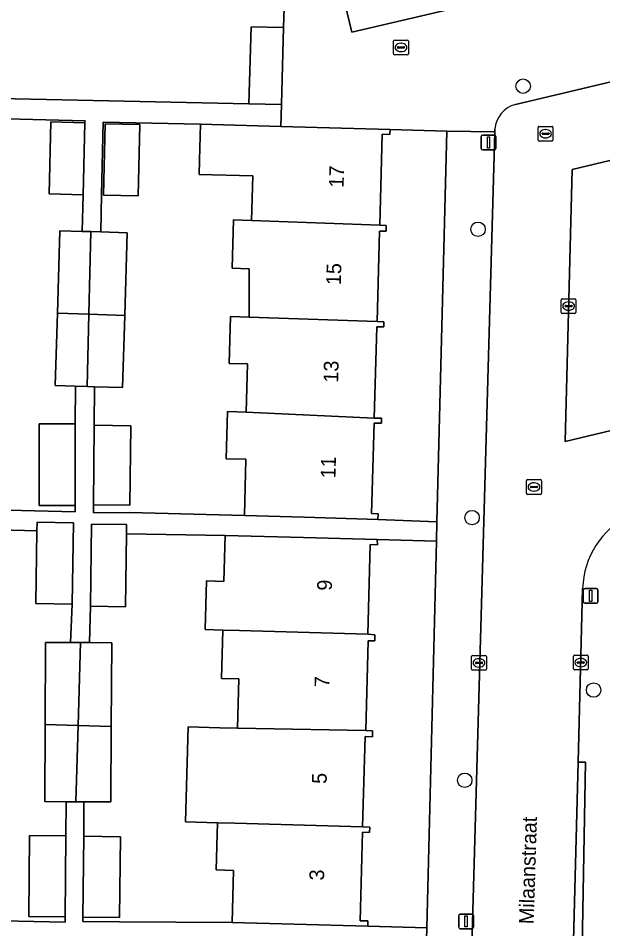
# Model space of a CAD drawing. Extents: x 162082 to 163401, y 388089 to 388636.
# Drawn here: x 162942.6 to 162982.3, y 388129.4 to 388191.1 of the extents above; entities that cross this region are included whole.
import ezdxf

# ---------------------------------------------------------------- set-up
doc = ezdxf.new("R2010")
doc.units = 0
for name, color, linetype in [('IMGEO_Boom', 7, 'Continuous'), ('IMGEO_Erf', 7, 'Continuous'), ('IMGEO_Kolk', 7, 'Continuous'), ('IMGEO_Lichtmast', 7, 'Continuous'), ('IMGEO_Openbare_ruimte_label', 7, 'Continuous'), ('IMGEO_Pand', 7, 'Continuous'), ('IMGEO_Pand_nummerreeks', 7, 'Continuous'), ('IMGEO_Parkeervlak_open', 7, 'Continuous'), ('IMGEO_Rijbaan_lokaal_open', 7, 'Continuous'), ('IMGEO_Rioolput', 7, 'Continuous'), ('IMGEO_Voetpad_open', 7, 'Continuous')]:
    doc.layers.add(name, color=color, linetype=linetype)

msp = doc.modelspace()

# ---------------------------------------------------------------- linework, layer by layer
at = {"layer": 'IMGEO_Boom'}
for centre in [(162976.877, 388186.501), (162973.822, 388176.796), (162973.415, 388157.251), (162981.659, 388145.557), (162972.915, 388139.439)]:
    msp.add_circle(centre, 0.489, dxfattribs=at)
at = {"layer": 'IMGEO_Erf'}
for points in [[(162964.33, 388194.023), (162965.251, 388190.159), (162980.564, 388193.751)], [(162939.221, 388192.23), (162939.13, 388188.925), (162940.388, 388188.891), (162940.3, 388185.684), (162958.276, 388185.312), (162958.42, 388190.53), (162960.619, 388190.469), (162960.713, 388193.162)], [(162940.097, 388157.807), (162946.496, 388157.641), (162946.496, 388158.072), (162944.039, 388158.072), (162944.039, 388163.6), (162946.496, 388163.6), (162946.52, 388166.162), (162945.139, 388166.203), (162945.288, 388171.117), (162945.456, 388176.701), (162946.972, 388176.655), (162947.038, 388179.14), (162944.726, 388179.195), (162944.843, 388184.079), (162947.154, 388184.024), (162947.157, 388184.157), (162938.256, 388184.372)], [(162920.27, 388130.355), (162945.809, 388129.814), (162945.809, 388130.19), (162943.351, 388130.207), (162943.388, 388135.698), (162945.846, 388135.682), (162945.885, 388137.984), (162944.43, 388137.992), (162944.457, 388143.219), (162944.486, 388148.788), (162946.18, 388148.779), (162946.292, 388151.385), (162943.816, 388151.427), (162943.899, 388156.363), (162936.257, 388156.545)]]:
    msp.add_lwpolyline(points, dxfattribs=at)
for points in [[(162957.026, 388170.874), (162958.3, 388170.839), (162958.296, 388174.125), (162957.134, 388174.157), (162957.225, 388177.435), (162958.448, 388177.401), (162958.531, 388180.416), (162954.896, 388180.516), (162954.922, 388181.481), (162954.989, 388183.92), (162948.4, 388184.066), (162948.283, 388179.124), (162948.22, 388176.618), (162950.021, 388176.564), (162949.851, 388170.945), (162949.704, 388166.065), (162947.807, 388166.123), (162947.781, 388163.507), (162950.255, 388163.482), (162950.2, 388158.084), (162947.725, 388158.109), (162947.724, 388157.582), (162950.195, 388157.596), (162957.973, 388157.381), (162958.078, 388161.202), (162956.734, 388161.239), (162956.822, 388164.433), (162958.099, 388164.397), (162958.189, 388167.674), (162956.939, 388167.708)], [(162948.419, 388179.121), (162948.534, 388183.953), (162950.88, 388183.897), (162950.765, 388179.066)], [(162971.702, 388183.45), (162967.851, 388183.566), (162967.841, 388183.222), (162967.321, 388183.237), (162967.152, 388177.071), (162967.59, 388177.059), (162967.579, 388176.659), (162967.142, 388176.671), (162966.973, 388170.545), (162967.435, 388170.532), (162967.426, 388170.177), (162966.949, 388170.19), (162966.779, 388163.998), (162967.272, 388163.985), (162967.272, 388163.644), (162966.765, 388163.658), (162966.596, 388157.523), (162967.042, 388157.511), (162967.032, 388157.131), (162971.032, 388156.956)], [(162956.311, 388143.004), (162957.493, 388142.972), (162957.585, 388146.311), (162956.417, 388146.343), (162956.508, 388149.625), (162955.316, 388149.659), (162955.407, 388152.957), (162956.578, 388152.925), (162956.664, 388156.039), (162949.972, 388156.148), (162949.905, 388151.209), (162947.52, 388151.241), (162947.461, 388148.773), (162948.972, 388148.765), (162948.943, 388143.081), (162948.916, 388137.969), (162947.073, 388137.978), (162947.073, 388135.642), (162949.572, 388135.608), (162949.497, 388130.136), (162946.999, 388130.17), (162947.005, 388129.863), (162949.504, 388129.853), (162957.138, 388129.81), (162957.235, 388133.328), (162956.046, 388133.361), (162956.134, 388136.557), (162953.97, 388136.615), (162954.147, 388143.063)], [(162970.999, 388155.653), (162966.986, 388155.755), (162967.006, 388155.414), (162966.502, 388155.428), (162966.335, 388149.352), (162966.826, 388149.304), (162966.815, 388148.894), (162966.374, 388148.906), (162966.206, 388142.816), (162966.662, 388142.803), (162966.651, 388142.396), (162966.16, 388142.41), (162965.991, 388136.279), (162966.468, 388136.266), (162966.458, 388135.906), (162965.985, 388135.919), (162965.82, 388129.919), (162966.351, 388129.905), (162966.341, 388129.556), (162970.336, 388129.446)]]:
    msp.add_lwpolyline(points, close=True, dxfattribs=at)
at = {"layer": 'IMGEO_Kolk'}
for p, q in [((162968.091, 388188.7), (162968.091, 388189.552)), ((162968.166, 388189.626), (162969.018, 388189.626)), ((162968.35, 388189.12), (162968.35, 388189.132)), ((162968.788, 388189.083), (162968.39, 388189.083)), ((162968.393, 388189.169), (162968.791, 388189.169)), ((162968.579, 388189.406), (162968.604, 388189.406)), ((162968.834, 388189.132), (162968.834, 388189.12)), ((162969.092, 388189.552), (162969.092, 388188.7)), ((162969.018, 388188.626), (162968.166, 388188.626)), ((162968.602, 388188.846), (162968.577, 388188.846)), ((162979.461, 388171.165), (162979.461, 388172.017)), ((162979.536, 388172.091), (162980.388, 388172.091)), ((162979.949, 388171.871), (162979.974, 388171.871)), ((162980.462, 388172.017), (162980.462, 388171.165)), ((162979.72, 388171.585), (162979.72, 388171.597)), ((162980.158, 388171.548), (162979.76, 388171.548)), ((162979.763, 388171.634), (162980.161, 388171.634)), ((162979.972, 388171.311), (162979.947, 388171.311)), ((162980.204, 388171.597), (162980.204, 388171.585)), ((162980.388, 388171.091), (162979.536, 388171.091)), ((162973.383, 388146.973), (162973.383, 388147.825)), ((162973.458, 388147.899), (162974.31, 388147.899)), ((162974.384, 388147.825), (162974.384, 388146.973)), ((162980.285, 388146.994), (162980.285, 388147.846)), ((162980.36, 388147.92), (162981.212, 388147.92)), ((162981.286, 388147.846), (162981.286, 388146.994)), ((162973.642, 388147.393), (162973.642, 388147.405)), ((162974.08, 388147.356), (162973.682, 388147.356)), ((162973.685, 388147.442), (162974.083, 388147.442)), ((162973.894, 388147.119), (162973.869, 388147.119)), ((162973.871, 388147.679), (162973.896, 388147.679)), ((162974.126, 388147.405), (162974.126, 388147.393)), ((162980.544, 388147.414), (162980.544, 388147.426)), ((162980.982, 388147.377), (162980.584, 388147.377)), ((162980.587, 388147.463), (162980.985, 388147.463)), ((162980.796, 388147.14), (162980.771, 388147.14)), ((162980.773, 388147.7), (162980.798, 388147.7)), ((162981.028, 388147.426), (162981.028, 388147.414)), ((162974.31, 388146.899), (162973.458, 388146.899)), ((162981.212, 388146.92), (162980.36, 388146.92))]:
    msp.add_line(p, q, dxfattribs=at)
for points in [[(162968.091, 388188.7), (162968.091, 388189.552)], [(162968.166, 388189.626), (162969.018, 388189.626)], [(162969.092, 388189.552), (162969.092, 388188.7)], [(162969.018, 388188.626), (162968.166, 388188.626)], [(162979.461, 388171.165), (162979.461, 388172.017)], [(162979.536, 388172.091), (162980.388, 388172.091)], [(162980.462, 388172.017), (162980.462, 388171.165)], [(162980.388, 388171.091), (162979.536, 388171.091)], [(162973.383, 388146.973), (162973.383, 388147.825)], [(162973.458, 388147.899), (162974.31, 388147.899)], [(162974.384, 388147.825), (162974.384, 388146.973)], [(162980.285, 388146.994), (162980.285, 388147.846)], [(162980.36, 388147.92), (162981.212, 388147.92)], [(162981.286, 388147.846), (162981.286, 388146.994)], [(162974.31, 388146.899), (162973.458, 388146.899)], [(162981.212, 388146.92), (162980.36, 388146.92)]]:
    msp.add_lwpolyline(points, dxfattribs=at)
for centre, radius, start, end in [((162968.168, 388189.55), 0.0765, 91.55205, 178.44795), ((162968.168, 388189.55), 0.0765, 91.55205, 178.44795), ((162968.39, 388189.129), 0.0403, 85.87752, 175.75265), ((162968.387, 388189.119), 0.0366, 178.93798, 274.71019), ((162968.791, 388189.126), 0.043, 264.86636, 352.45326), ((162968.795, 388189.131), 0.0386, 1.73085, 96.63898), ((162969.016, 388189.55), 0.0765, 1.55205, 88.44795), ((162969.016, 388189.55), 0.0765, 1.55205, 88.44795), ((162968.168, 388188.702), 0.0765, 181.55205, 268.44795), ((162968.168, 388188.702), 0.0765, 181.55205, 268.44795), ((162969.016, 388188.702), 0.0765, 271.55205, 358.44795), ((162969.016, 388188.702), 0.0765, 271.55205, 358.44795), ((162979.538, 388172.015), 0.0765, 91.55205, 178.44795), ((162979.538, 388172.015), 0.0765, 91.55205, 178.44795), ((162980.386, 388172.015), 0.0765, 1.55205, 88.44795), ((162980.386, 388172.015), 0.0765, 1.55205, 88.44795), ((162979.538, 388171.167), 0.0765, 181.55205, 268.44795), ((162979.538, 388171.167), 0.0765, 181.55205, 268.44795), ((162979.76, 388171.594), 0.0403, 85.87752, 175.75265), ((162979.757, 388171.584), 0.0366, 178.93798, 274.71019), ((162980.161, 388171.591), 0.043, 264.86636, 352.45326), ((162980.165, 388171.596), 0.0386, 1.73085, 96.63898), ((162980.386, 388171.167), 0.0765, 271.55205, 358.44795), ((162980.386, 388171.167), 0.0765, 271.55205, 358.44795), ((162973.46, 388147.823), 0.0765, 91.55205, 178.44795), ((162973.46, 388147.823), 0.0765, 91.55205, 178.44795), ((162974.308, 388147.823), 0.0765, 1.55205, 88.44795), ((162974.308, 388147.823), 0.0765, 1.55205, 88.44795), ((162980.362, 388147.844), 0.0765, 91.55205, 178.44795), ((162980.362, 388147.844), 0.0765, 91.55205, 178.44795), ((162981.21, 388147.844), 0.0765, 1.55205, 88.44795), ((162981.21, 388147.844), 0.0765, 1.55205, 88.44795), ((162973.682, 388147.402), 0.0403, 85.87752, 175.75265), ((162973.679, 388147.392), 0.0366, 178.93798, 274.71019), ((162974.083, 388147.399), 0.043, 264.86636, 352.45326), ((162974.087, 388147.404), 0.0386, 1.73085, 96.63898), ((162980.584, 388147.423), 0.0403, 85.87752, 175.75265), ((162980.581, 388147.413), 0.0366, 178.93798, 274.71019), ((162980.985, 388147.42), 0.043, 264.86636, 352.45326), ((162980.989, 388147.425), 0.0386, 1.73085, 96.63898), ((162973.46, 388146.975), 0.0765, 181.55205, 268.44795), ((162973.46, 388146.975), 0.0765, 181.55205, 268.44795), ((162974.308, 388146.975), 0.0765, 271.55205, 358.44795), ((162974.308, 388146.975), 0.0765, 271.55205, 358.44795), ((162980.362, 388146.996), 0.0765, 181.55205, 268.44795), ((162980.362, 388146.996), 0.0765, 181.55205, 268.44795), ((162981.21, 388146.996), 0.0765, 271.55205, 358.44795), ((162981.21, 388146.996), 0.0765, 271.55205, 358.44795)]:
    msp.add_arc(centre, radius, start, end, dxfattribs=at)
for centre, major_axis, ratio, start_param, end_param in [((162968.578, 388189.126), (-0.387, 0.002), 0.722429, 4.712389, 7.853982), ((162968.603, 388189.126), (-0.39, 0.002), 0.717154, 1.570796, 4.712389), ((162979.948, 388171.591), (-0.387, 0.002), 0.722429, 4.712389, 7.853982), ((162979.973, 388171.591), (-0.39, 0.002), 0.717154, 1.570796, 4.712389), ((162980.772, 388147.42), (-0.387, 0.002), 0.722429, 4.712389, 7.853982), ((162973.87, 388147.399), (-0.387, 0.002), 0.722429, 4.712389, 7.853982), ((162973.895, 388147.399), (-0.39, 0.002), 0.717154, 1.570796, 4.712389), ((162980.797, 388147.42), (-0.39, 0.002), 0.717154, 1.570796, 4.712389)]:
    msp.add_ellipse(centre, major_axis=major_axis, ratio=ratio, start_param=start_param, end_param=end_param, dxfattribs=at)
at = {"layer": 'IMGEO_Lichtmast'}
for p, q in [((162974.034, 388182.279), (162974.034, 388183.079)), ((162974.034, 388183.079), (162974.034, 388182.279)), ((162974.134, 388183.179), (162974.924, 388183.179)), ((162974.924, 388183.179), (162974.134, 388183.179)), ((162975.024, 388183.079), (162975.024, 388182.279)), ((162975.024, 388182.279), (162975.024, 388183.079)), ((162974.924, 388182.179), (162974.134, 388182.179)), ((162974.134, 388182.179), (162974.924, 388182.179)), ((162980.958, 388151.545), (162980.958, 388152.345)), ((162980.958, 388152.345), (162980.958, 388151.545)), ((162981.058, 388152.445), (162981.848, 388152.445)), ((162981.848, 388152.445), (162981.058, 388152.445)), ((162981.948, 388152.345), (162981.948, 388151.545)), ((162981.948, 388151.545), (162981.948, 388152.345)), ((162981.848, 388151.445), (162981.058, 388151.445)), ((162981.058, 388151.445), (162981.848, 388151.445)), ((162972.509, 388129.472), (162972.509, 388130.272)), ((162972.509, 388130.272), (162972.509, 388129.472)), ((162972.609, 388130.372), (162973.399, 388130.372)), ((162973.399, 388130.372), (162972.609, 388130.372)), ((162973.499, 388130.272), (162973.499, 388129.472)), ((162973.499, 388129.472), (162973.499, 388130.272)), ((162973.399, 388129.372), (162972.609, 388129.372)), ((162972.609, 388129.372), (162973.399, 388129.372))]:
    msp.add_line(p, q, dxfattribs=at)
for points in [[(162974.454, 388183.054), (162974.604, 388183.054), (162974.604, 388182.304), (162974.454, 388182.304), (162974.454, 388183.054)], [(162981.378, 388152.32), (162981.528, 388152.32), (162981.528, 388151.57), (162981.378, 388151.57), (162981.378, 388152.32)], [(162972.929, 388130.247), (162973.079, 388130.247), (162973.079, 388129.497), (162972.929, 388129.497), (162972.929, 388130.247)]]:
    msp.add_lwpolyline(points, dxfattribs=at)
for centre, start, end in [((162974.134, 388183.079), 90, 180), ((162974.134, 388183.079), 90, 180), ((162974.924, 388183.079), 0, 90), ((162974.924, 388183.079), 360, 90), ((162974.134, 388182.279), 180, 270), ((162974.134, 388182.279), 180, 270), ((162974.924, 388182.279), 270, 0), ((162974.924, 388182.279), 270, 0), ((162981.058, 388152.345), 90, 180), ((162981.058, 388152.345), 90, 180), ((162981.848, 388152.345), 0, 90), ((162981.848, 388152.345), 360, 90), ((162981.058, 388151.545), 180, 270), ((162981.058, 388151.545), 180, 270), ((162981.848, 388151.545), 270, 0), ((162981.848, 388151.545), 270, 0), ((162972.609, 388130.272), 90, 180), ((162972.609, 388130.272), 90, 180), ((162973.399, 388130.272), 0, 90), ((162973.399, 388130.272), 360, 90), ((162972.609, 388129.472), 180, 270), ((162972.609, 388129.472), 180, 270), ((162973.399, 388129.472), 270, 0), ((162973.399, 388129.472), 270, 0)]:
    msp.add_arc(centre, 0.1, start, end, dxfattribs=at)
at = {"layer": 'IMGEO_Pand'}
for points in [[(162960.475, 388185.252), (162960.619, 388190.469), (162958.42, 388190.53), (162958.276, 388185.312)], [(162947.154, 388184.024), (162944.843, 388184.079), (162944.726, 388179.195), (162947.038, 388179.14)], [(162948.419, 388179.121), (162950.765, 388179.066), (162950.88, 388183.897), (162948.534, 388183.953)], [(162967.321, 388183.237), (162967.841, 388183.222), (162967.851, 388183.566), (162960.434, 388183.77), (162954.989, 388183.92), (162954.922, 388181.481), (162954.896, 388180.516), (162958.531, 388180.416), (162958.448, 388177.401), (162967.152, 388177.071)], [(162958.3, 388170.839), (162966.973, 388170.545), (162967.142, 388176.671), (162967.579, 388176.659), (162967.59, 388177.059), (162967.152, 388177.071), (162958.448, 388177.401), (162957.225, 388177.435), (162957.134, 388174.157), (162958.296, 388174.125)], [(162947.55, 388176.638), (162946.972, 388176.655), (162945.456, 388176.701), (162945.288, 388171.117), (162947.419, 388171.037)], [(162950.021, 388176.564), (162948.22, 388176.618), (162947.55, 388176.638), (162947.419, 388171.037), (162949.851, 388170.945)], [(162947.419, 388171.037), (162945.288, 388171.117), (162945.139, 388166.203), (162946.52, 388166.162), (162947.305, 388166.138)], [(162949.851, 388170.945), (162947.419, 388171.037), (162947.305, 388166.138), (162947.807, 388166.123), (162949.704, 388166.065)], [(162958.3, 388170.839), (162957.026, 388170.874), (162956.939, 388167.708), (162958.189, 388167.674), (162958.099, 388164.397), (162966.779, 388163.998), (162966.949, 388170.19), (162967.426, 388170.177), (162967.435, 388170.532), (162966.973, 388170.545)], [(162966.779, 388163.998), (162958.099, 388164.397), (162956.822, 388164.433), (162956.734, 388161.239), (162958.078, 388161.202), (162957.973, 388157.381), (162962.034, 388157.269), (162967.032, 388157.131), (162967.042, 388157.511), (162966.596, 388157.523), (162966.765, 388163.658), (162967.272, 388163.644), (162967.272, 388163.985)], [(162944.039, 388163.6), (162944.039, 388158.072), (162946.496, 388158.072), (162946.496, 388163.6)], [(162947.781, 388163.507), (162947.725, 388158.109), (162950.2, 388158.084), (162950.255, 388163.482)], [(162946.385, 388156.895), (162943.909, 388156.937), (162943.899, 388156.363), (162943.816, 388151.427), (162946.292, 388151.385)], [(162949.972, 388156.148), (162949.98, 388156.774), (162947.595, 388156.806), (162947.52, 388151.241), (162949.905, 388151.209)], [(162966.502, 388155.428), (162967.006, 388155.414), (162966.986, 388155.755), (162961.988, 388155.893), (162956.664, 388156.039), (162956.578, 388152.925), (162955.407, 388152.957), (162955.316, 388149.659), (162956.508, 388149.625), (162957.642, 388149.593), (162966.335, 388149.352)], [(162966.335, 388149.352), (162957.642, 388149.593), (162956.508, 388149.625), (162956.417, 388146.343), (162957.585, 388146.311), (162957.493, 388142.972), (162966.206, 388142.816), (162966.374, 388148.906), (162966.815, 388148.894), (162966.826, 388149.304)], [(162946.852, 388148.776), (162946.18, 388148.779), (162944.486, 388148.788), (162944.457, 388143.219), (162946.691, 388143.15)], [(162948.972, 388148.765), (162947.461, 388148.773), (162946.852, 388148.776), (162946.691, 388143.15), (162948.943, 388143.081)], [(162946.691, 388143.15), (162944.457, 388143.219), (162944.43, 388137.992), (162945.885, 388137.984), (162946.542, 388137.981)], [(162948.943, 388143.081), (162946.691, 388143.15), (162946.542, 388137.981), (162947.073, 388137.978), (162948.916, 388137.969)], [(162966.16, 388142.41), (162966.651, 388142.396), (162966.662, 388142.803), (162966.206, 388142.816), (162957.493, 388142.972), (162956.311, 388143.004), (162954.147, 388143.063), (162953.97, 388136.615), (162956.134, 388136.557), (162957.323, 388136.525), (162965.991, 388136.279)], [(162957.323, 388136.525), (162956.134, 388136.557), (162956.046, 388133.361), (162957.235, 388133.328), (162957.138, 388129.81), (162961.343, 388129.694), (162966.341, 388129.556), (162966.351, 388129.905), (162965.82, 388129.919), (162965.985, 388135.919), (162966.458, 388135.906), (162966.468, 388136.266), (162965.991, 388136.279)], [(162943.388, 388135.698), (162943.351, 388130.207), (162945.809, 388130.19), (162945.846, 388135.682)], [(162946.999, 388130.17), (162949.497, 388130.136), (162949.572, 388135.608), (162947.073, 388135.642)]]:
    msp.add_lwpolyline(points, close=True, dxfattribs=at)
at = {"layer": 'IMGEO_Parkeervlak_open'}
msp.add_lwpolyline([(162979.725, 388162.406), (162993.246, 388165.644), (162989.004, 388182.958), (162980.203, 388180.849)], close=True, dxfattribs=at)
at = {"layer": 'IMGEO_Rijbaan_lokaal_open'}
for points in [[(162991.313, 388188.799), (162976.356, 388185.268)], [(162974.961, 388183.577), (162974.956, 388183.397), (162973.38, 388127.407), (162973.347, 388125.978), (162973.279, 388123.774), (162973.211, 388121.548), (162972.646, 388101.966), (162972.511, 388097.295), (162979.507, 388097.333), (162979.65, 388101.666), (162980.079, 388114.681), (162980.188, 388124.07)], [(162980.188, 388124.07), (162980.259, 388126.871), (162980.612, 388140.675), (162980.912, 388152.448)]]:
    msp.add_lwpolyline(points, dxfattribs=at)
msp.add_lwpolyline([(162979.725, 388162.406), (162980.203, 388180.849), (162989.004, 388182.958), (162993.246, 388165.644)], close=True, dxfattribs=at)
for centre, radius, start, end in [((162976.857, 388183.434), 1.901, 105.2709, 175.68686), ((162986.652, 388152.271), 5.742, 116.59303, 178.23606)]:
    msp.add_arc(centre, radius, start, end, dxfattribs=at)
at = {"layer": 'IMGEO_Rioolput'}
for p, q in [((162977.899, 388182.85), (162977.899, 388183.702)), ((162977.974, 388183.776), (162978.826, 388183.776)), ((162978.387, 388183.556), (162978.412, 388183.556)), ((162978.9, 388183.702), (162978.9, 388182.85)), ((162978.158, 388183.27), (162978.158, 388183.282)), ((162978.596, 388183.233), (162978.198, 388183.233)), ((162978.201, 388183.319), (162978.599, 388183.319)), ((162978.41, 388182.996), (162978.385, 388182.996)), ((162978.642, 388183.282), (162978.642, 388183.27)), ((162978.826, 388182.776), (162977.974, 388182.776)), ((162977.113, 388158.9), (162977.113, 388159.752)), ((162977.188, 388159.826), (162978.04, 388159.826)), ((162977.601, 388159.606), (162977.626, 388159.606)), ((162978.114, 388159.752), (162978.114, 388158.9)), ((162978.04, 388158.826), (162977.188, 388158.826)), ((162977.372, 388159.32), (162977.372, 388159.332)), ((162977.81, 388159.283), (162977.412, 388159.283)), ((162977.415, 388159.369), (162977.813, 388159.369)), ((162977.624, 388159.046), (162977.599, 388159.046)), ((162977.856, 388159.332), (162977.856, 388159.32))]:
    msp.add_line(p, q, dxfattribs=at)
for points in [[(162977.899, 388182.85), (162977.899, 388183.702)], [(162977.974, 388183.776), (162978.826, 388183.776)], [(162978.9, 388183.702), (162978.9, 388182.85)], [(162978.826, 388182.776), (162977.974, 388182.776)], [(162977.113, 388158.9), (162977.113, 388159.752)], [(162977.188, 388159.826), (162978.04, 388159.826)], [(162978.114, 388159.752), (162978.114, 388158.9)], [(162978.04, 388158.826), (162977.188, 388158.826)]]:
    msp.add_lwpolyline(points, dxfattribs=at)
for centre, radius, start, end in [((162977.976, 388183.7), 0.0765, 91.55205, 178.44795), ((162977.976, 388183.7), 0.0765, 91.55205, 178.44795), ((162978.824, 388183.7), 0.0765, 1.55205, 88.44795), ((162978.824, 388183.7), 0.0765, 1.55205, 88.44795), ((162978.198, 388183.279), 0.0403, 85.87752, 175.75265), ((162978.195, 388183.269), 0.0366, 178.93798, 274.71019), ((162978.599, 388183.276), 0.043, 264.86636, 352.45326), ((162978.603, 388183.281), 0.0386, 1.73085, 96.63898), ((162977.976, 388182.852), 0.0765, 181.55205, 268.44795), ((162977.976, 388182.852), 0.0765, 181.55205, 268.44795), ((162978.824, 388182.852), 0.0765, 271.55205, 358.44795), ((162978.824, 388182.852), 0.0765, 271.55205, 358.44795), ((162977.19, 388159.75), 0.0765, 91.55205, 178.44795), ((162977.19, 388159.75), 0.0765, 91.55205, 178.44795), ((162978.038, 388159.75), 0.0765, 1.55205, 88.44795), ((162978.038, 388159.75), 0.0765, 1.55205, 88.44795), ((162977.19, 388158.902), 0.0765, 181.55205, 268.44795), ((162977.19, 388158.902), 0.0765, 181.55205, 268.44795), ((162977.412, 388159.329), 0.0403, 85.87752, 175.75265), ((162977.409, 388159.319), 0.0366, 178.93798, 274.71019), ((162977.813, 388159.326), 0.043, 264.86636, 352.45326), ((162977.817, 388159.331), 0.0386, 1.73085, 96.63898), ((162978.038, 388158.902), 0.0765, 271.55205, 358.44795), ((162978.038, 388158.902), 0.0765, 271.55205, 358.44795)]:
    msp.add_arc(centre, radius, start, end, dxfattribs=at)
for centre, major_axis, ratio, start_param, end_param in [((162978.386, 388183.276), (-0.387, 0.002), 0.722429, 4.712389, 7.853982), ((162978.411, 388183.276), (-0.39, 0.002), 0.717154, 1.570796, 4.712389), ((162977.6, 388159.326), (-0.387, 0.002), 0.722429, 4.712389, 7.853982), ((162977.625, 388159.326), (-0.39, 0.002), 0.717154, 1.570796, 4.712389)]:
    msp.add_ellipse(centre, major_axis=major_axis, ratio=ratio, start_param=start_param, end_param=end_param, dxfattribs=at)
at = {"layer": 'IMGEO_Voetpad_open'}
for points in [[(163000, 388174.273), (162994.905, 388195.542), (162994.548, 388197.032), (162980.564, 388193.751), (162965.251, 388190.159), (162964.33, 388194.023), (162962.852, 388193.671), (162960.713, 388193.162), (162960.619, 388190.469), (162960.475, 388185.252), (162960.434, 388183.77), (162967.851, 388183.566), (162971.702, 388183.45), (162974.956, 388183.397), (162974.961, 388183.577)], [(162976.356, 388185.268), (162991.313, 388188.799)], [(162936.257, 388156.545), (162943.899, 388156.363), (162943.909, 388156.937), (162946.385, 388156.895), (162946.292, 388151.385), (162946.18, 388148.779), (162946.852, 388148.776), (162947.461, 388148.773), (162947.52, 388151.241), (162947.595, 388156.806), (162949.98, 388156.774), (162949.972, 388156.148), (162956.664, 388156.039), (162961.988, 388155.893), (162966.986, 388155.755), (162970.999, 388155.653), (162971.032, 388156.956), (162967.032, 388157.131), (162962.034, 388157.269), (162957.973, 388157.381), (162950.195, 388157.596), (162947.724, 388157.582), (162947.725, 388158.109), (162947.781, 388163.507), (162947.807, 388166.123), (162947.305, 388166.138), (162946.52, 388166.162), (162946.496, 388163.6), (162946.496, 388158.072), (162946.496, 388157.641), (162940.097, 388157.807)], [(162980.912, 388152.448), (162980.612, 388140.675), (162981.111, 388140.658), (162980.865, 388126.85), (162980.259, 388126.871), (162980.188, 388124.07), (162980.079, 388114.681), (162979.65, 388101.666), (162982.649, 388101.605), (162983.093, 388118.887)], [(162970.294, 388127.807), (162970.336, 388129.446), (162966.341, 388129.556), (162961.343, 388129.694), (162957.138, 388129.81), (162949.504, 388129.853), (162947.005, 388129.863), (162946.999, 388130.17), (162947.073, 388135.642), (162947.073, 388137.978), (162946.542, 388137.981), (162945.885, 388137.984), (162945.846, 388135.682), (162945.809, 388130.19), (162945.809, 388129.814), (162920.27, 388130.355), (162920.235, 388128.983)]]:
    msp.add_lwpolyline(points, dxfattribs=at)
for points in [[(162948.4, 388184.066), (162954.989, 388183.92), (162960.434, 388183.77), (162960.475, 388185.252), (162958.276, 388185.312), (162940.3, 388185.684), (162934.951, 388185.831), (162929.952, 388185.968), (162921.877, 388186.061), (162921.826, 388184.753), (162927.892, 388184.644), (162932.891, 388184.513), (162937.039, 388184.404), (162938.256, 388184.372), (162947.157, 388184.157), (162947.154, 388184.024), (162947.038, 388179.14), (162946.972, 388176.655), (162947.55, 388176.638), (162948.22, 388176.618), (162948.283, 388179.124)], [(162974.956, 388183.397), (162971.702, 388183.45), (162971.032, 388156.956), (162970.999, 388155.653), (162970.336, 388129.446), (162970.294, 388127.807), (162969.642, 388102.036), (162972.646, 388101.966), (162973.211, 388121.548), (162973.279, 388123.774), (162972.78, 388123.79), (162972.886, 388127.423), (162973.38, 388127.407)], [(162980.259, 388126.871), (162980.865, 388126.85), (162981.111, 388140.658), (162980.612, 388140.675)]]:
    msp.add_lwpolyline(points, close=True, dxfattribs=at)
for centre, radius, start, end in [((162976.857, 388183.434), 1.901, 105.2709, 175.68686), ((162986.652, 388152.271), 5.742, 116.59303, 178.23606)]:
    msp.add_arc(centre, radius, start, end, dxfattribs=at)

# ---------------------------------------------------------------- texts
at = {"layer": 'IMGEO_Openbare_ruimte_label'}
msp.add_text('Milaanstraat', height=1, rotation=88.2244, dxfattribs=at).set_placement((162977.593, 388129.674))
at = {"layer": 'IMGEO_Pand_nummerreeks'}
for s, rotation, p in [('17', 88.38447, (162964.698, 388179.611)), ('15', 88.38499, (162964.511, 388173.002)), ('13', 88.38499, (162964.325, 388166.393)), ('11', 88.38499, (162964.142, 388159.898)), ('9', 88.47041, (162963.897, 388152.285)), ('7', 88.46853, (162963.721, 388145.736)), ('5', 88.47041, (162963.546, 388139.186)), ('3', 88.46853, (162963.371, 388132.637))]:
    msp.add_text(s, height=1, rotation=rotation, dxfattribs=at).set_placement(p)

doc.saveas('drawing.dxf')
